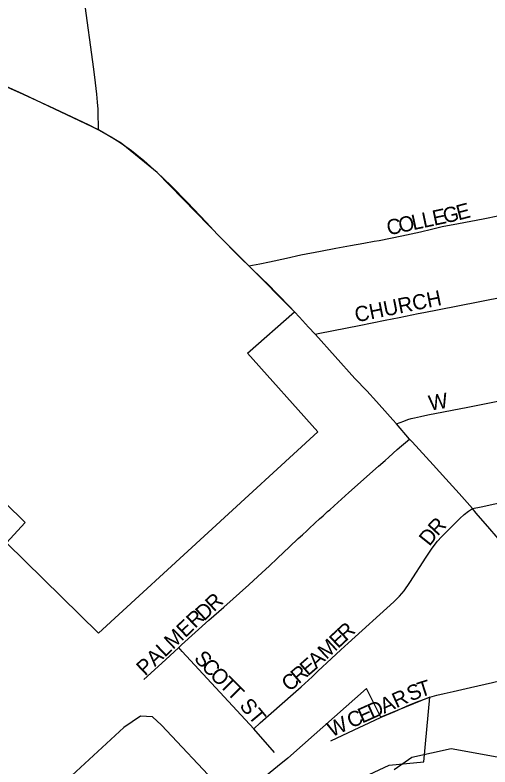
# Model space of a CAD drawing. Extents: x 1410790 to 1770854, y 448063 to 770588.
# Drawn here: x 1598385 to 1599948, y 636862 to 639335 of the extents above; entities that cross this region are included whole.
import ezdxf

# ---------------------------------------------------------------- set-up
doc = ezdxf.new("R2010")
doc.units = 0
for name, color, linetype in [('GM_X_City_Street', 7, 'Continuous'), ('GM_X_City_Street_Text', 7, 'Continuous'), ('GM_X_Corporation', 7, 'Continuous'), ('GM_X_County_Road', 7, 'Continuous'), ('GM_X_Minor_Lake', 7, 'Continuous'), ('GM_X_Minor_River', 7, 'Continuous'), ('GM_X_Township_Subdivision', 7, 'Continuous'), ('GM_X_Township_Subdivision_Text', 7, 'Continuous')]:
    doc.layers.add(name, color=color, linetype=linetype)

msp = doc.modelspace()

# ---------------------------------------------------------------- linework, layer by layer
at = {"layer": 'GM_X_City_Street'}
for points in [[(1598659.9, 638956.9), (1598659.6, 638969.8), (1598659, 639005.8), (1598658.3, 639024.9), (1598656.6, 639047.5), (1598654, 639074.8), (1598649.7, 639111.7), (1598644, 639156.2), (1598612.3, 639390.3)], [(1599155, 638509.3), (1599178.3, 638514.1), (1599191, 638516.8), (1599222.7, 638523.3), (1599278, 638535.3), (1599326.1, 638545.6), (1599390.4, 638558), (1599440.4, 638567.6), (1599488.9, 638576.7), (1599533.2, 638584), (1599567.2, 638590.5), (1599583.3, 638593.3), (1599657.7, 638608.7), (1599719.1, 638622.1), (1599756, 638630.2), (1599791.4, 638638.8), (1599844.9, 638648.8), (1599925.8, 638664), (1599979.9, 638675.2), (1600034.2, 638686), (1600116.6, 638703.1), (1600195.6, 638718)], [(1599373.2, 638284.8), (1599388.8, 638287.9), (1599517.5, 638313.6), (1599603.1, 638330.6), (1599649.8, 638340.2), (1599711.8, 638352.7), (1599730.1, 638356.2), (1599837.4, 638377.4), (1599998, 638408.7), (1599998.4, 638408.7), (1600182.6, 638444.7), (1600281.4, 638464.6), (1600350.3, 638478), (1600379.7, 638484.1), (1600410.2, 638490.8), (1600539.3, 638517), (1600610.5, 638531.7)], [(1599373.2, 638284.8), (1599351.5, 638307.9), (1599321.2, 638340.4), (1599304.6, 638358.6)], [(1599641.1, 637989.7), (1599628.8, 638003.6), (1599611.4, 638022.7), (1599574.5, 638063.2), (1599542.6, 638098.1), (1599504, 638139), (1599373.9, 638284.1), (1599373.2, 638284.8)], [(1599641.1, 637989.7), (1599664.7, 637999), (1599677.7, 638003.8), (1599688.7, 638007.5), (1599699.5, 638010.2), (1599720, 638014.6), (1599743.7, 638019.2), (1599875.2, 638045.4), (1600006.8, 638071.2), (1600095.6, 638089.6), (1600175.1, 638106.2), (1600263.1, 638122.7), (1600472.2, 638165.4), (1600529, 638176), (1600621.2, 638193.5), (1600676.6, 638203.3)], [(1599683.7, 637940), (1599641.1, 637989.7)], [(1598923.8, 637254.4), (1598932.9, 637263), (1599022.6, 637344.3), (1599072, 637387.1), (1599154.6, 637461.1), (1599198.3, 637501), (1599221.3, 637522.4), (1599249.1, 637548.6), (1599288.9, 637586.1), (1599317, 637612.5), (1599331.1, 637625.5), (1599345.2, 637638.5), (1599352.3, 637645.1), (1599372.9, 637664.5), (1599387.5, 637677.2), (1599399.5, 637688), (1599413.5, 637701.4), (1599420.9, 637707.7), (1599435.2, 637720.7), (1599447.2, 637731.5), (1599483.3, 637764), (1599581.5, 637850.6), (1599603.5, 637869.6), (1599615.3, 637880.2), (1599642.8, 637905.3), (1599657.2, 637918), (1599683.7, 637940)], [(1599890.6, 637711.1), (1599881.5, 637721.7), (1599846.6, 637760.5), (1599803.5, 637808.9), (1599760.9, 637855), (1599691.7, 637930.6), (1599683.7, 637940)], [(1599890.6, 637711.1), (1599919.2, 637717.5), (1599964, 637727.5), (1600063.8, 637747.8), (1600267.1, 637786.9), (1600341.4, 637800.7), (1600519.9, 637835), (1600639.2, 637858.5), (1600708.3, 637872.1), (1600741.9, 637878.6)], [(1599170.6, 636987.5), (1599191.9, 637006.5), (1599300.3, 637102), (1599326.5, 637125.1), (1599362.5, 637158.2), (1599381.3, 637176.2), (1599426.5, 637218), (1599457.4, 637247), (1599481.2, 637268.9), (1599632.2, 637404.3), (1599651, 637423.2), (1599665.9, 637441.1), (1599685, 637468.2), (1599738, 637551.3), (1599758.2, 637580.8), (1599775.6, 637604.1), (1599788.6, 637618.5), (1599830.6, 637659.8), (1599849, 637679.1), (1599863.1, 637692.1), (1599877.1, 637703.2), (1599890.6, 637711.1)], [(1600044.3, 637532.7), (1600040.7, 637537.5), (1600025.5, 637554.5), (1600009.5, 637573.3), (1599989.3, 637596.6), (1599947.3, 637645.1), (1599902.8, 637696.8), (1599890.6, 637711.1)], [(1598809.2, 637149.7), (1598880.6, 637214), (1598923.8, 637254.4)], [(1599170.6, 636987.5), (1599017, 637152.7), (1598935.5, 637241.6), (1598923.8, 637254.4)], [(1599750.1, 637090.7), (1599773.7, 637097.2), (1599797.5, 637103.5), (1599827.1, 637110.3), (1599883.9, 637123.4), (1599957, 637139.9), (1600011.7, 637152.3), (1600120, 637177.7), (1600162.6, 637188.5)], [(1599239.2, 636909.3), (1599170.6, 636987.5)]]:
    msp.add_lwpolyline(points, dxfattribs=at)
at = {"layer": 'GM_X_Corporation'}
for points in [[(1597033.9, 639025), (1598418.7, 637666.1), (1598356.5, 637598.9), (1598659.7, 637301.4), (1599382.1, 637964.1), (1599150.3, 638222.4), (1599304.6, 638358.6), (1599155, 638509.3), (1599065.8, 638598.6), (1598853.3, 638817.1), (1598733.9, 638913.4), (1598659.8, 638956.9), (1598412.3, 639074.1), (1598235.9, 639153.2)], [(1599250.3, 636696.1), (1599617, 636867.3), (1599730.9, 636878.5), (1599750.1, 637090.7), (1599589.5, 637025.1), (1599541.8, 637119.4), (1599331.2, 636932.9), (1599283, 636890.3), (1599249.4, 636863.4), (1599171.4, 636799.3)]]:
    msp.add_lwpolyline(points, dxfattribs=at)
at = {"layer": 'GM_X_County_Road'}
for points in [[(1598235.9, 639153.2), (1598298.6, 639125.1), (1598335.3, 639108.4), (1598382.3, 639087), (1598412.3, 639074.1), (1598513.7, 639027.7), (1598626.2, 638974.5), (1598659.9, 638956.9)], [(1598659.9, 638956.9), (1598675.5, 638948.8), (1598701, 638934.4), (1598733.9, 638913.4), (1598768.4, 638888.8), (1598809.1, 638856), (1598853.3, 638817.1), (1598898.2, 638774.1), (1598953, 638717.6), (1599014.3, 638653.9), (1599051.9, 638612.7), (1599130.1, 638532.9), (1599155, 638509.3)], [(1599155, 638509.3), (1599203, 638463), (1599213.8, 638452.6), (1599288.1, 638376.3), (1599304.6, 638358.6)]]:
    msp.add_lwpolyline(points, dxfattribs=at)
at = {"layer": 'GM_X_Minor_Lake'}
msp.add_lwpolyline([(1598671.6, 636429.3), (1598693.5, 636418.9), (1598737.8, 636432.3), (1599061.7, 636751.8), (1599066.2, 636781.8), (1599054.4, 636800), (1598867.2, 636999.5), (1598837.6, 637026), (1598797.6, 637028.7), (1598742.8, 636991.5), (1598472.2, 636741.3), (1598451.4, 636689.5), (1598462.5, 636637.2), (1598492.1, 636606.6)], dxfattribs=at)
at = {"layer": 'GM_X_Minor_River'}
msp.add_lwpolyline([(1599632.5, 636852.8), (1599691.3, 636893.9), (1599820, 636921.9), (1600055.9, 636880), (1600234, 636863.1), (1600426.9, 636898.1), (1600698.3, 637068.1), (1600949.5, 637236.4), (1601078.5, 637280.4), (1601344.7, 637350.2), (1601405.7, 637371.7), (1601457.7, 637384.1), (1601484.8, 637370.1)], dxfattribs=at)
at = {"layer": 'GM_X_Township_Subdivision'}
for points in [[(1599589.6, 637025.1), (1599634.9, 637043.7), (1599683.9, 637065.4), (1599714.5, 637077.7), (1599732.5, 637084.8), (1599750.1, 637090.7)], [(1599424.7, 636947.6), (1599501.8, 636983.7), (1599550.1, 637006.4), (1599589.6, 637025.1)]]:
    msp.add_lwpolyline(points, dxfattribs=at)

# ---------------------------------------------------------------- texts
at = {"layer": 'GM_X_City_Street_Text'}
for s, rotation, p in [('G', 12.464, (1599799.4, 638648.9)), ('E', 14.6574, (1599844.4, 638658.8)), ('L', 11.9737, (1599695.6, 638626.9)), ('L', 11.9737, (1599730, 638634.2)), ('E', 11.9421, (1599764.4, 638641.5)), ('C', 11.9625, (1599613.8, 638609.6)), ('O', 11.9573, (1599652.5, 638617.8)), ('CHURCH', 11.4961, (1599508.3, 638323.6)), ('W', 9.4564, (1599750.6, 638033.2)), ('R', 47.13, (1599775.8, 637618.8)), ('D', 51.3504, (1599749, 637585.2)), ('R', 43.1535, (1599039.5, 637369.7)), ('D', 42.7736, (1599007, 637339.6)), ('PALMER', 43.5699, (1598813.2, 637159)), ('R', 43.1446, (1599473.9, 637273.3)), ('E', 43.1449, (1599448.2, 637249.2)), ('M', 43.1443, (1599409.7, 637213.1)), ('S', 312.7588, (1598971.5, 637216.3)), ('E', 40.858, (1599349.1, 637158.7)), ('A', 42.7382, (1599377, 637183)), ('C', 313.0725, (1598995.6, 637190.2)), ('R', 40.3952, (1599318.6, 637132.8)), ('O', 314.5532, (1599023.6, 637160.3)), ('C', 40.3932, (1599288.4, 637107.1)), ('T', 315.0126, (1599054.7, 637128.6)), ('T', 315.0126, (1599079.6, 637103.7)), ('ST', 309.8181, (1599121.3, 637062))]:
    msp.add_text(s, height=50, rotation=rotation, dxfattribs=at).set_placement(p)
at = {"layer": 'GM_X_Township_Subdivision_Text'}
for s, rotation, p in [('T', 17.7436, (1599719, 637089.7)), ('S', 23.7655, (1599688, 637076)), ('A', 24.16, (1599599.8, 637036.4)), ('R', 24.1425, (1599639.9, 637054.4)), ('D', 24.1582, (1599559.6, 637018.4)), ('C', 24.1793, (1599491.4, 636987.8)), ('E', 24.1455, (1599527.5, 637004)), ('W', 24.1656, (1599427.1, 636958.9))]:
    msp.add_text(s, height=50, rotation=rotation, dxfattribs=at).set_placement(p)

doc.saveas('drawing.dxf')
